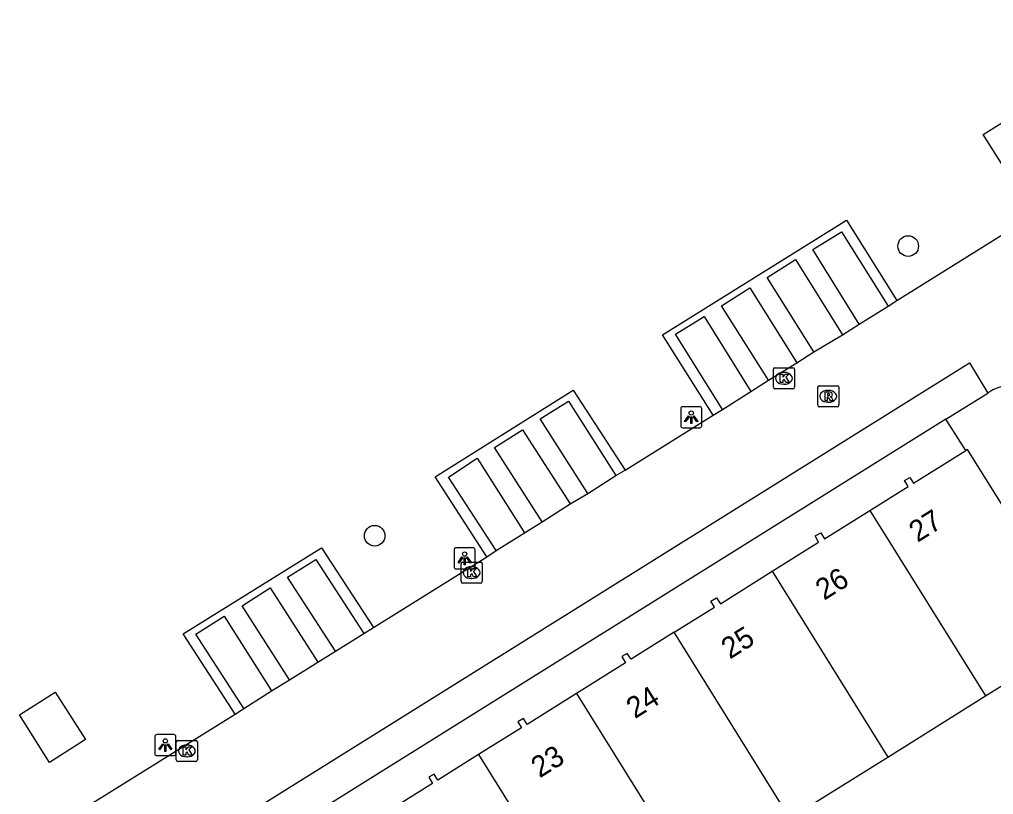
# Model space of a CAD drawing. Extents: x 159280 to 160375, y 384531 to 385872.
# Drawn here: x 159598.73 to 159644.89, y 385543.75 to 385580.47 of the extents above; entities that cross this region are included whole.
import ezdxf

# ---------------------------------------------------------------- set-up
doc = ezdxf.new("R2010")
doc.units = 0
for name, color, linetype in [('IMGEO_Boom', 7, 'Continuous'), ('IMGEO_Erf', 7, 'Continuous'), ('IMGEO_Kolk', 7, 'Continuous'), ('IMGEO_Lage_trafo', 7, 'Continuous'), ('IMGEO_Lichtpunt', 7, 'Continuous'), ('IMGEO_Pand', 7, 'Continuous'), ('IMGEO_Pand_nummerreeks', 7, 'Continuous'), ('IMGEO_Rijbaan_lokaal_open', 7, 'Continuous'), ('IMGEO_Rioolput', 7, 'Continuous'), ('IMGEO_Voetpad_open', 7, 'Continuous')]:
    doc.layers.add(name, color=color, linetype=linetype)

msp = doc.modelspace()

# ---------------------------------------------------------------- linework, layer by layer
at = {"layer": 'IMGEO_Boom'}
for centre in [(159640.848, 385569.736), (159615.56, 385556.01)]:
    msp.add_circle(centre, 0.489, dxfattribs=at)
at = {"layer": 'IMGEO_Erf'}
msp.add_lwpolyline([(159643.576, 385560.048), (159642.638, 385561.539)], dxfattribs=at)
at = {"layer": 'IMGEO_Kolk'}
for p, q in [((159634.458, 385563.046), (159634.458, 385563.898)), ((159634.533, 385563.972), (159635.385, 385563.972)), ((159635.459, 385563.898), (159635.459, 385563.046)), ((159634.946, 385563.752), (159634.971, 385563.752)), ((159635.385, 385562.972), (159634.533, 385562.972)), ((159634.969, 385563.192), (159634.944, 385563.192)), ((159619.653, 385553.838), (159619.653, 385554.69)), ((159619.728, 385554.764), (159620.58, 385554.764)), ((159620.141, 385554.544), (159620.166, 385554.544)), ((159620.654, 385554.69), (159620.654, 385553.838)), ((159620.58, 385553.764), (159619.728, 385553.764)), ((159620.164, 385553.984), (159620.139, 385553.984)), ((159606.158, 385545.388), (159606.158, 385546.24)), ((159606.233, 385546.314), (159607.085, 385546.314)), ((159607.159, 385546.24), (159607.159, 385545.388)), ((159606.646, 385546.094), (159606.671, 385546.094)), ((159607.085, 385545.314), (159606.233, 385545.314)), ((159606.669, 385545.534), (159606.644, 385545.534))]:
    msp.add_line(p, q, dxfattribs=at)
for points in [[(159634.458, 385563.046), (159634.458, 385563.898)], [(159634.533, 385563.972), (159635.385, 385563.972)], [(159635.459, 385563.898), (159635.459, 385563.046)], [(159634.779, 385563.672), (159634.902, 385563.672), (159634.902, 385563.521), (159635.032, 385563.672), (159635.196, 385563.672), (159635.05, 385563.521), (159635.203, 385563.272), (159635.051, 385563.272), (159634.966, 385563.436), (159634.902, 385563.369), (159634.902, 385563.272), (159634.779, 385563.272), (159634.779, 385563.672)], [(159635.385, 385562.972), (159634.533, 385562.972)], [(159619.653, 385553.838), (159619.653, 385554.69)], [(159619.728, 385554.764), (159620.58, 385554.764)], [(159620.654, 385554.69), (159620.654, 385553.838)], [(159619.974, 385554.464), (159620.097, 385554.464), (159620.097, 385554.313), (159620.227, 385554.464), (159620.391, 385554.464), (159620.245, 385554.313), (159620.398, 385554.064), (159620.246, 385554.064), (159620.161, 385554.228), (159620.097, 385554.161), (159620.097, 385554.064), (159619.974, 385554.064), (159619.974, 385554.464)], [(159620.58, 385553.764), (159619.728, 385553.764)], [(159606.158, 385545.388), (159606.158, 385546.24)], [(159606.233, 385546.314), (159607.085, 385546.314)], [(159607.159, 385546.24), (159607.159, 385545.388)], [(159606.479, 385546.014), (159606.602, 385546.014), (159606.602, 385545.863), (159606.732, 385546.014), (159606.896, 385546.014), (159606.75, 385545.863), (159606.903, 385545.614), (159606.751, 385545.614), (159606.666, 385545.778), (159606.602, 385545.711), (159606.602, 385545.614), (159606.479, 385545.614), (159606.479, 385546.014)], [(159607.085, 385545.314), (159606.233, 385545.314)]]:
    msp.add_lwpolyline(points, dxfattribs=at)
for centre, start, end in [((159634.535, 385563.896), 91.552, 178.448), ((159634.535, 385563.896), 91.552, 178.448), ((159635.383, 385563.896), 1.552, 88.448), ((159635.383, 385563.896), 1.552, 88.448), ((159634.535, 385563.048), 181.552, 268.448), ((159634.535, 385563.048), 181.552, 268.448), ((159635.383, 385563.048), 271.552, 358.448), ((159635.383, 385563.048), 271.552, 358.448), ((159619.73, 385554.688), 91.552, 178.448), ((159619.73, 385554.688), 91.552, 178.448), ((159620.578, 385554.688), 1.552, 88.448), ((159620.578, 385554.688), 1.552, 88.448), ((159619.73, 385553.84), 181.552, 268.448), ((159619.73, 385553.84), 181.552, 268.448), ((159620.578, 385553.84), 271.552, 358.448), ((159620.578, 385553.84), 271.552, 358.448), ((159606.235, 385546.238), 91.552, 178.448), ((159606.235, 385546.238), 91.552, 178.448), ((159607.083, 385546.238), 1.552, 88.448), ((159607.083, 385546.238), 1.552, 88.448), ((159606.235, 385545.39), 181.552, 268.448), ((159606.235, 385545.39), 181.552, 268.448), ((159607.083, 385545.39), 271.552, 358.448), ((159607.083, 385545.39), 271.552, 358.448)]:
    msp.add_arc(centre, 0.0765, start, end, dxfattribs=at)
for centre, major_axis, ratio, start_param, end_param in [((159634.945, 385563.472), (-0.387, 0.002), 0.722429, 4.712389, 7.853982), ((159634.97, 385563.472), (-0.39, 0.002), 0.717154, 1.570796, 4.712389), ((159620.14, 385554.264), (-0.387, 0.002), 0.722429, 4.712389, 7.853982), ((159620.165, 385554.264), (-0.39, 0.002), 0.717154, 1.570796, 4.712389), ((159606.645, 385545.814), (-0.387, 0.002), 0.722429, 4.712389, 7.853982), ((159606.67, 385545.814), (-0.39, 0.002), 0.717154, 1.570796, 4.712389)]:
    msp.add_ellipse(centre, major_axis=major_axis, ratio=ratio, start_param=start_param, end_param=end_param, dxfattribs=at)
at = {"layer": 'IMGEO_Lage_trafo'}
msp.add_lwpolyline([(159600.424, 385548.603), (159601.862, 385546.353), (159600.148, 385545.27), (159598.725, 385547.518), (159600.424, 385548.603)], dxfattribs=at)
at = {"layer": 'IMGEO_Lichtpunt'}
for p, q in [((159630.065, 385562.031), (159630.065, 385561.224)), ((159630.065, 385562.031), (159630.065, 385561.224)), ((159630.967, 385562.126), (159630.159, 385562.126)), ((159630.967, 385562.126), (159630.159, 385562.126)), ((159631.061, 385561.224), (159631.061, 385562.031)), ((159631.061, 385561.224), (159631.061, 385562.031)), ((159630.159, 385561.13), (159630.967, 385561.13)), ((159630.159, 385561.13), (159630.967, 385561.13)), ((159619.324, 385555.345), (159619.324, 385554.538)), ((159619.324, 385555.345), (159619.324, 385554.538)), ((159620.226, 385555.44), (159619.418, 385555.44)), ((159620.226, 385555.44), (159619.418, 385555.44)), ((159620.32, 385554.538), (159620.32, 385555.345)), ((159620.32, 385554.538), (159620.32, 385555.345)), ((159619.418, 385554.444), (159620.226, 385554.444)), ((159619.418, 385554.444), (159620.226, 385554.444)), ((159605.141, 385546.494), (159605.141, 385545.687)), ((159605.141, 385546.494), (159605.141, 385545.687)), ((159606.043, 385546.589), (159605.235, 385546.589)), ((159606.043, 385546.589), (159605.235, 385546.589)), ((159606.137, 385545.687), (159606.137, 385546.494)), ((159606.137, 385545.687), (159606.137, 385546.494)), ((159605.235, 385545.593), (159606.043, 385545.593)), ((159605.235, 385545.593), (159606.043, 385545.593))]:
    msp.add_line(p, q, dxfattribs=at)
for points in [[(159630.439, 385561.695), (159630.478, 385561.667), (159630.29, 385561.405), (159630.252, 385561.432), (159630.439, 385561.695)], [(159630.541, 385561.647), (159630.588, 385561.647), (159630.588, 385561.325), (159630.541, 385561.325), (159630.541, 385561.647)], [(159630.651, 385561.667), (159630.689, 385561.694), (159630.876, 385561.432), (159630.837, 385561.404), (159630.651, 385561.667)], [(159619.698, 385555.009), (159619.737, 385554.981), (159619.549, 385554.719), (159619.511, 385554.746), (159619.698, 385555.009)], [(159619.91, 385554.981), (159619.948, 385555.008), (159620.135, 385554.746), (159620.096, 385554.718), (159619.91, 385554.981)], [(159619.8, 385554.961), (159619.847, 385554.961), (159619.847, 385554.639), (159619.8, 385554.639), (159619.8, 385554.961)], [(159605.515, 385546.158), (159605.554, 385546.13), (159605.366, 385545.868), (159605.328, 385545.895), (159605.515, 385546.158)], [(159605.617, 385546.11), (159605.664, 385546.11), (159605.664, 385545.788), (159605.617, 385545.788), (159605.617, 385546.11)], [(159605.727, 385546.13), (159605.765, 385546.157), (159605.952, 385545.895), (159605.913, 385545.867), (159605.727, 385546.13)]]:
    msp.add_lwpolyline(points, dxfattribs=at)
for centre in [(159630.564, 385561.829), (159619.823, 385555.143), (159605.64, 385546.292)]:
    msp.add_circle(centre, 0.0994, dxfattribs=at)
for centre, start, end in [((159630.159, 385562.031), 90, 180), ((159630.159, 385562.031), 90, 180), ((159630.967, 385562.031), 0, 90), ((159630.967, 385562.031), 0, 90), ((159630.159, 385561.224), 180, 270), ((159630.159, 385561.224), 180, 270), ((159630.967, 385561.224), 270, 0), ((159630.967, 385561.224), 270, 360), ((159619.418, 385555.345), 90, 180), ((159619.418, 385555.345), 90, 180), ((159620.226, 385555.345), 0, 90), ((159620.226, 385555.345), 0, 90), ((159619.418, 385554.538), 180, 270), ((159619.418, 385554.538), 180, 270), ((159620.226, 385554.538), 270, 0), ((159620.226, 385554.538), 270, 360), ((159605.235, 385546.494), 90, 180), ((159605.235, 385546.494), 90, 180), ((159606.043, 385546.494), 0, 90), ((159606.043, 385546.494), 0, 90), ((159605.235, 385545.687), 180, 270), ((159605.235, 385545.687), 180, 270), ((159606.043, 385545.687), 270, 0), ((159606.043, 385545.687), 270, 360)]:
    msp.add_arc(centre, 0.0946, start, end, dxfattribs=at)
at = {"layer": 'IMGEO_Pand'}
for points in [[(159644.519, 385548.418), (159649.157, 385551.309), (159643.656, 385560.098), (159643.576, 385560.048)], [(159639.035, 385557.214), (159640.839, 385558.339), (159640.67, 385558.623), (159640.933, 385558.779), (159641.101, 385558.503), (159643.576, 385560.048)], [(159634.394, 385554.327), (159636.602, 385555.715), (159636.439, 385556.001), (159636.707, 385556.154), (159636.88, 385555.871), (159639.035, 385557.214)], [(159639.035, 385557.214), (159644.519, 385548.418)], [(159629.756, 385551.436), (159631.661, 385552.631), (159631.497, 385552.917), (159631.767, 385553.071), (159631.944, 385552.786), (159634.394, 385554.327)], [(159634.394, 385554.327), (159639.881, 385545.526)], [(159629.756, 385551.436), (159627.715, 385550.156), (159627.534, 385550.433), (159627.282, 385550.283), (159627.455, 385549.991), (159625.124, 385548.534)], [(159635.242, 385542.635), (159629.756, 385551.436)], [(159625.124, 385548.534), (159622.787, 385547.074), (159622.611, 385547.358), (159622.347, 385547.2), (159622.517, 385546.917), (159620.485, 385545.644)], [(159625.124, 385548.534), (159630.604, 385539.744)], [(159639.881, 385545.526), (159644.519, 385548.418)], [(159620.485, 385545.644), (159618.557, 385544.437), (159618.377, 385544.72), (159618.123, 385544.568), (159618.298, 385544.276), (159615.85, 385542.747)], [(159620.485, 385545.644), (159625.966, 385536.852)], [(159635.242, 385542.635), (159639.881, 385545.526)]]:
    msp.add_lwpolyline(points, dxfattribs=at)
at = {"layer": 'IMGEO_Rijbaan_lokaal_open'}
for points in [[(159640.315, 385567.154), (159646.063, 385570.741), (159646.816, 385571.203)], [(159639.895, 385566.891), (159640.315, 385567.154)], [(159638.532, 385566.038), (159639.895, 385566.891)], [(159637.727, 385565.535), (159638.532, 385566.038)], [(159636.373, 385564.724), (159637.727, 385565.535)], [(159635.573, 385564.204), (159636.373, 385564.724)], [(159605.721, 385538.494), (159604.81, 385539.894), (159643.761, 385564.21), (159644.628, 385562.773)], [(159634.221, 385563.376), (159635.573, 385564.204)], [(159633.385, 385562.841), (159634.221, 385563.376)], [(159632.049, 385562), (159633.385, 385562.841)], [(159631.597, 385561.718), (159632.049, 385562)], [(159627.437, 385559.121), (159631.597, 385561.718)], [(159625.66, 385558.011), (159626.989, 385558.867)], [(159626.989, 385558.867), (159627.437, 385559.121)], [(159624.831, 385557.519), (159625.66, 385558.011)], [(159623.504, 385556.675), (159624.831, 385557.519)], [(159622.667, 385556.15), (159623.504, 385556.675)], [(159621.319, 385555.306), (159622.667, 385556.15)], [(159615.499, 385551.665), (159620.88, 385555.013)], [(159620.88, 385555.013), (159621.319, 385555.306)], [(159613.703, 385550.538), (159615.04, 385551.38)], [(159615.04, 385551.38), (159615.499, 385551.665)], [(159612.87, 385550.016), (159613.703, 385550.538)], [(159611.521, 385549.18), (159612.87, 385550.016)], [(159610.674, 385548.656), (159611.521, 385549.18)], [(159609.357, 385547.831), (159610.674, 385548.656)], [(159608.946, 385547.556), (159609.357, 385547.831)], [(159599.201, 385541.489), (159608.946, 385547.556)]]:
    msp.add_lwpolyline(points, dxfattribs=at)
msp.add_arc((159645.823, 385561.096), 2.059, 102.1273, 125.4623, dxfattribs=at)
at = {"layer": 'IMGEO_Rioolput'}
for p, q in [((159636.558, 385562.193), (159636.558, 385563.045)), ((159636.633, 385563.119), (159637.485, 385563.119)), ((159637.046, 385562.899), (159637.071, 385562.899)), ((159637.559, 385563.045), (159637.559, 385562.193)), ((159637.485, 385562.119), (159636.633, 385562.119)), ((159637.069, 385562.339), (159637.044, 385562.339))]:
    msp.add_line(p, q, dxfattribs=at)
for points in [[(159636.558, 385562.193), (159636.558, 385563.045)], [(159636.633, 385563.119), (159637.485, 385563.119)], [(159637.559, 385563.045), (159637.559, 385562.193)], [(159637.147, 385562.817), (159636.895, 385562.819), (159636.895, 385562.419)], [(159636.895, 385562.419), (159637.019, 385562.419), (159637.019, 385562.581), (159637.03, 385562.581)], [(159637.073, 385562.738), (159637.019, 385562.738), (159637.019, 385562.657)], [(159637.019, 385562.657), (159637.071, 385562.657)], [(159637.077, 385562.552), (159637.148, 385562.419), (159637.288, 385562.419), (159637.223, 385562.545)], [(159637.485, 385562.119), (159636.633, 385562.119)]]:
    msp.add_lwpolyline(points, dxfattribs=at)
for centre, radius, start, end in [((159636.635, 385563.043), 0.0765, 91.552, 178.448), ((159636.635, 385563.043), 0.0765, 91.552, 178.448), ((159637.483, 385563.043), 0.0765, 1.552, 88.448), ((159637.483, 385563.043), 0.0765, 1.552, 88.448), ((159637.029, 385562.528), 0.0533, 26.0293, 88.6989), ((159637.055, 385562.846), 0.19, 274.7715, 282.9687), ((159637.079, 385562.642), 0.0964, 77.0061, 93.1865), ((159637.093, 385562.699), 0.0378, 276.6634, 79.6772), ((159637.146, 385562.707), 0.109, 350.3612, 89.416), ((159637.144, 385562.707), 0.112, 277.5842, 350.9817), ((159637.128, 385562.492), 0.108, 29.5134, 73.7905), ((159636.635, 385562.195), 0.0765, 181.552, 268.448), ((159636.635, 385562.195), 0.0765, 181.552, 268.448), ((159637.483, 385562.195), 0.0765, 271.552, 358.448), ((159637.483, 385562.195), 0.0765, 271.552, 358.448)]:
    msp.add_arc(centre, radius, start, end, dxfattribs=at)
for centre, major_axis, ratio, start_param, end_param in [((159637.045, 385562.619), (-0.387, 0.002), 0.722429, 4.712389, 7.853982), ((159637.07, 385562.619), (-0.39, 0.002), 0.717154, 1.570796, 4.712389)]:
    msp.add_ellipse(centre, major_axis=major_axis, ratio=ratio, start_param=start_param, end_param=end_param, dxfattribs=at)
at = {"layer": 'IMGEO_Voetpad_open'}
for points in [[(159646.816, 385571.203), (159644.404, 385575.03), (159653.109, 385580.474), (159655.055, 385577.4)], [(159631.597, 385561.718), (159629.199, 385565.529), (159637.918, 385570.972), (159640.315, 385567.154)], [(159638.532, 385566.038), (159636.331, 385569.569), (159637.688, 385570.418), (159639.895, 385566.891)], [(159636.373, 385564.724), (159634.158, 385568.252), (159635.504, 385569.101), (159637.727, 385565.535)], [(159634.221, 385563.376), (159631.992, 385566.913), (159633.345, 385567.761), (159635.573, 385564.204)], [(159632.049, 385562), (159629.815, 385565.556), (159631.172, 385566.395), (159633.385, 385562.841)], [(159620.88, 385555.013), (159618.424, 385558.802), (159624.971, 385562.904), (159627.437, 385559.121)], [(159642.638, 385561.539), (159644.628, 385562.773)], [(159625.66, 385558.011), (159625.631, 385558.056), (159623.403, 385561.544), (159624.74, 385562.383), (159626.989, 385558.867)], [(159642.638, 385561.539), (159605.721, 385538.494)], [(159623.504, 385556.675), (159621.246, 385560.192), (159622.573, 385561.027), (159624.831, 385557.519)], [(159621.319, 385555.306), (159619.061, 385558.78), (159620.424, 385559.68), (159622.667, 385556.15)], [(159608.946, 385547.556), (159606.488, 385551.357), (159613.047, 385555.442), (159615.499, 385551.665)], [(159613.703, 385550.538), (159611.421, 385554.042), (159612.764, 385554.881), (159615.04, 385551.38)], [(159611.521, 385549.18), (159609.285, 385552.687), (159610.604, 385553.542), (159612.87, 385550.016)], [(159609.357, 385547.831), (159607.086, 385551.353), (159608.429, 385552.193), (159610.674, 385548.656)]]:
    msp.add_lwpolyline(points, dxfattribs=at)

# ---------------------------------------------------------------- texts
at = {"layer": 'IMGEO_Pand_nummerreeks'}
for s, rotation, p in [('27', 31.9367, (159641.29, 385555.674)), ('26', 32.1601, (159636.863, 385552.926)), ('25', 32.0971, (159632.394, 385550.14)), ('24', 31.9997, (159627.892, 385547.316)), ('23', 32.057, (159623.381, 385544.509))]:
    msp.add_text(s, height=1, rotation=rotation, dxfattribs=at).set_placement(p)

doc.saveas('drawing.dxf')
